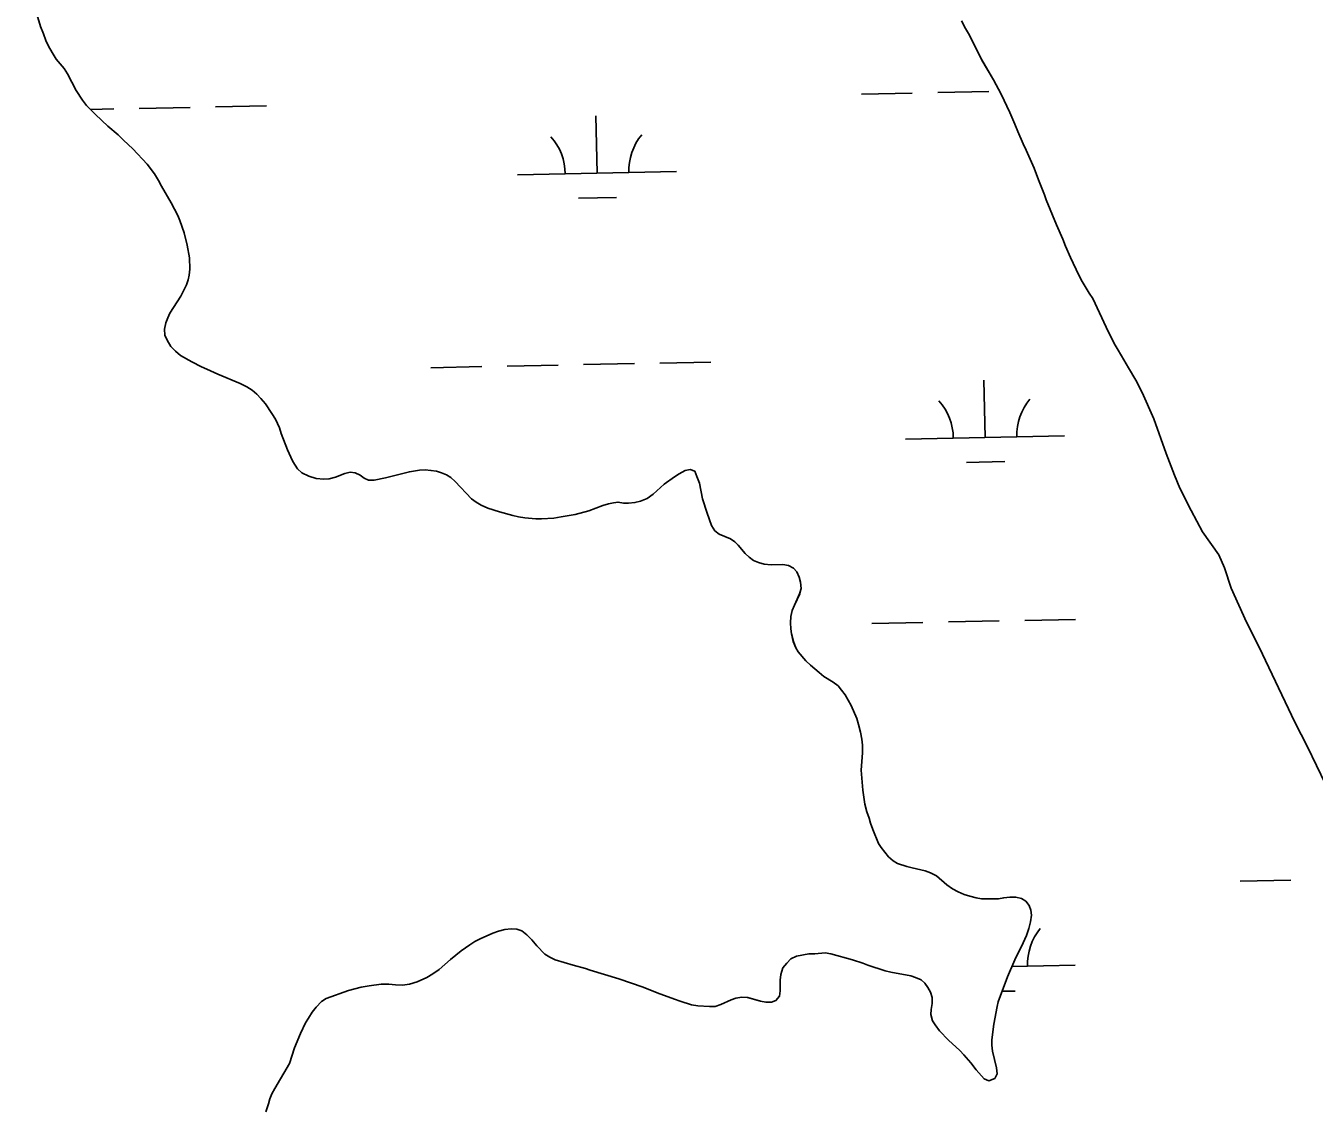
# Model space of a CAD drawing. Extents: x 3989314 to 4027622, y 243956 to 270014.
# Drawn here: x 4008372 to 4009181, y 262550 to 263228 of the extents above; entities that cross this region are included whole.
import ezdxf

# ---------------------------------------------------------------- set-up
doc = ezdxf.new("R2010")
doc.units = 0
doc.layers.add('V-RIVR-EDGE', color=7, linetype='Continuous')
doc.layers.add('V-WETL-SWMP', color=7, linetype='Continuous')

msp = doc.modelspace()

# ---------------------------------------------------------------- linework, layer by layer
at = {"layer": 'V-RIVR-EDGE'}
for points in [[(4008371.7, 263258.68), (4008381.04, 263227.57), (4008382.75, 263222.79), (4008384.32, 263218.66), (4008386.02, 263215.05), (4008388.24, 263211.06), (4008390.85, 263207.06), (4008395.79, 263201.01), (4008397.88, 263197.66), (4008403.36, 263187.35), (4008407.27, 263181.29), (4008409.88, 263177.94), (4008415.6, 263172.15), (4008423.26, 263164.95), (4008429.76, 263159.43), (4008433.14, 263156.08), (4008438.98, 263150.68), (4008447.96, 263141.04)], [(4009121.35, 262895.55), (4009111.06, 262910.1), (4009103.9, 262923.34), (4009096.87, 262937.48), (4009093.47, 262945.58), (4009088.25, 262959.35), (4009080.4, 262981.09), (4009073.09, 262997.55), (4009069.19, 263005.26), (4009064.51, 263012.97), (4009060.21, 263020.68), (4009057.35, 263025.17), (4009055.53, 263028.39), (4009050.45, 263038.54), (4009042.11, 263056.54), (4009039.77, 263060.01), (4009035.48, 263067.33), (4009033.4, 263071.19), (4009028.18, 263082.37), (4009025.05, 263089.45), (4009023.35, 263093.95), (4009019.31, 263102.82), (4009012.78, 263118.64), (4009011.74, 263121.73), (4009007.95, 263131.24), (4009005.2, 263138.58), (4009000.37, 263149.89), (4008998.42, 263153.75), (4008995.03, 263161.46), (4008993.2, 263166.22), (4008990.07, 263173.42), (4008984.59, 263184.99), (4008979.65, 263193.99), (4008972.5, 263206.45), (4008964.03, 263223.04), (4008962.08, 263226.25), (4008959.61, 263231)], [(4008447.96, 263141.04), (4008452.51, 263134.85), (4008455.12, 263130.73), (4008456.95, 263127.25), (4008463.08, 263116.81), (4008467.26, 263108.68), (4008468.57, 263105.59), (4008471.2, 263097.97), (4008473.18, 263090.22), (4008474.64, 263082.21), (4008474.81, 263075.11), (4008474.44, 263071.22), (4008473.81, 263068.25), (4008472.79, 263065.27), (4008469.08, 263058.01), (4008462.15, 263047.37), (4008460.88, 263044.52), (4008459.73, 263041.28), (4008458.84, 263037.4), (4008459.12, 263033.65), (4008460.56, 263030.55), (4008462.91, 263026.43), (4008465.77, 263023.47), (4008468.89, 263020.9), (4008476.02, 263016.8), (4008482.11, 263013.6), (4008485.48, 263012.19), (4008492.35, 263009), (4008506.35, 263003.25), (4008510.62, 263001.08), (4008513.87, 262999.02), (4008516.98, 262996.46), (4008519.45, 262993.88), (4008522.32, 262990.54), (4008526.36, 262984.48), (4008528.57, 262980.74), (4008531.06, 262975.46), (4008532.24, 262971.84), (4008536.17, 262961.52), (4008538.14, 262957), (4008539.58, 262954.16), (4008542.44, 262949.66), (4008545.17, 262947.08), (4008549.45, 262944.91), (4008554.24, 262943.51), (4008558.9, 262943.02), (4008562.39, 262943.29), (4008566.39, 262944.48), (4008572.07, 262946.58), (4008575.43, 262947.5), (4008578.66, 262947), (4008581.77, 262945.59), (4008584.24, 262943.8), (4008587.09, 262942.52), (4008590.58, 262942.54), (4008597.68, 262943.87), (4008612.79, 262947.83), (4008619.12, 262948.77), (4008622.61, 262948.91), (4008626.23, 262948.67), (4008629.73, 262948.05), (4008632.96, 262947.16), (4008636.08, 262945.75), (4008638.8, 262944.09), (4008641.53, 262941.64), (4008651.8, 262930.71), (4008654.66, 262928.65), (4008657.77, 262926.86), (4008661.92, 262924.94), (4008669.43, 262922.53), (4008677.71, 262920.24), (4008681.21, 262919.48), (4008685.35, 262918.86), (4008692.21, 262918.25), (4008695.7, 262918.27), (4008703.45, 262918.7), (4008708.1, 262919.37), (4008716.89, 262920.97), (4008725.41, 262923.21), (4008734.31, 262926.49), (4008737.8, 262927.54), (4008740.9, 262928.2), (4008743.87, 262928.73), (4008747.23, 262928.11), (4008750.47, 262928.12), (4008754.47, 262928.4), (4008757.96, 262929.2), (4008762.22, 262930.9), (4008765.95, 262933.77), (4008772.9, 262939.88), (4008779.21, 262944.57), (4008782.18, 262946.39), (4008786.04, 262948.48), (4008789.15, 262949.14), (4008791.99, 262948.12), (4008793.43, 262944.9), (4008795.01, 262940.51), (4008797, 262930.83), (4008799.76, 262921.79), (4008802.52, 262914.05), (4008804.73, 262910.7)], [(4008804.73, 262910.7), (4008807.33, 262908.51), (4008814.46, 262905.7), (4008817.18, 262903.78), (4008819.39, 262901.59), (4008823.69, 262896.44), (4008826.28, 262894.13), (4008829.01, 262892.08), (4008831.99, 262890.8), (4008835.75, 262889.65), (4008840.15, 262889.29), (4008847.38, 262889.46), (4008850.88, 262888.96), (4008853.99, 262887.29), (4008856.2, 262884.85), (4008857.64, 262881.49), (4008858.43, 262878.4), (4008858.84, 262874.52), (4008857.95, 262871.02), (4008854.63, 262863.89), (4008853.23, 262860.52), (4008852.34, 262856.9), (4008852.1, 262852.89), (4008852.38, 262849.14), (4008852.79, 262845.91), (4008853.98, 262841.14), (4008855.55, 262837.26), (4008857.11, 262834.56), (4008861.93, 262829.02), (4008864.66, 262826.32), (4008870.11, 262821.57), (4008873.1, 262819.26), (4008878.93, 262815.54), (4008882.05, 262813.23), (4008884.26, 262810.65), (4008886.47, 262807.69), (4008890.26, 262800.86), (4008893.79, 262792.73), (4008894.98, 262788.99), (4008896.17, 262784.21), (4008897.1, 262779.69), (4008897.5, 262775.94), (4008897.53, 262771.16), (4008896.68, 262760.29), (4008897.65, 262747.75), (4008898.99, 262738.97), (4008900.18, 262734.06), (4008901.62, 262730.19), (4008902.41, 262727.09), (4008903.86, 262722.96), (4008907.53, 262714.32), (4008909.09, 262711.74), (4008913.78, 262705.82), (4008916.76, 262703.38), (4008919.49, 262701.71), (4008925.31, 262699.8), (4008928.68, 262698.91), (4008936.71, 262697.15), (4008940.08, 262695.87), (4008943.83, 262693.95), (4008950.33, 262688.3), (4008953.96, 262685.73), (4008957.59, 262683.81), (4008961.35, 262682.28), (4008964.85, 262681.13), (4008968.86, 262680.12), (4008972.23, 262679.49), (4008975.72, 262679.38), (4008982.83, 262679.54), (4008986.19, 262680.21), (4008990.06, 262680.49), (4008993.81, 262680.51), (4008997.31, 262679.62), (4009000.03, 262678.08), (4009002.25, 262675.38), (4009003.17, 262672.28), (4009003.57, 262669.18), (4009003.08, 262665.04), (4009001.94, 262660.77), (4009000.41, 262656.49), (4008998.36, 262651.83), (4008993.25, 262641.2), (4008988.52, 262630.44), (4008982.65, 262614.77), (4008982.02, 262611.79), (4008980.01, 262600.66), (4008978.77, 262590.96), (4008978.79, 262587.46), (4008979.2, 262583.72), (4008981.58, 262573.39), (4008981.99, 262569.64), (4008980.58, 262566.53), (4008976.84, 262565.09), (4008973.86, 262566.49), (4008968.91, 262572.16), (4008965.53, 262576.41), (4008961.11, 262581.55), (4008958.64, 262584.13), (4008951.49, 262590.68), (4008945.77, 262596.47), (4008943.03, 262600.33)], [(4009188.34, 262751.51), (4009177.09, 262775.04), (4009169.15, 262790.55), (4009146.72, 262837.53), (4009138.78, 262853.19), (4009129.16, 262874.7), (4009124.97, 262887.38), (4009121.35, 262895.55)], [(4008943.03, 262600.33), (4008941.47, 262602.91), (4008940.29, 262606.91), (4008940.53, 262610.02), (4008941.15, 262613.77), (4008941.26, 262617.52), (4008940.08, 262620.75), (4008938.51, 262623.84), (4008936.56, 262626.55), (4008934.22, 262628.6), (4008930.72, 262630.14), (4008927.88, 262631.16), (4008915.19, 262633.42), (4008911.7, 262634.3), (4008900.82, 262637.74), (4008897.58, 262639.02), (4008891.1, 262641.18), (4008877.5, 262644.99), (4008873.88, 262645.48), (4008867.42, 262644.93), (4008863.67, 262644.91), (4008856.05, 262643.45), (4008852.44, 262641.75), (4008849.87, 262639.15), (4008847.43, 262636.04), (4008846.16, 262631.89), (4008845.79, 262628.4), (4008845.69, 262621.67), (4008845.19, 262618.31), (4008843.01, 262615.71), (4008840.17, 262614.66), (4008836.68, 262614.65), (4008833.31, 262615.14), (4008825.28, 262617.43), (4008821.53, 262617.67), (4008817.92, 262617), (4008814.82, 262616.08), (4008808.5, 262613.08), (4008804.88, 262611.89), (4008801.39, 262611.74), (4008793.89, 262612.22), (4008790.01, 262612.85), (4008782.89, 262615.14), (4008779.39, 262616.54), (4008768.51, 262620.36), (4008759.57, 262623.93), (4008744.28, 262629.29), (4008726.41, 262634.62), (4008723.43, 262635.64), (4008715.66, 262637.8), (4008704.27, 262641.23), (4008700.9, 262642.76), (4008697.91, 262644.82), (4008692.84, 262649.96), (4008689.59, 262653.82), (4008686.6, 262656.78), (4008683.36, 262659.35), (4008680.25, 262660.5), (4008676.75, 262660.74), (4008672.62, 262660.2), (4008668.74, 262659.27), (4008665.13, 262657.96), (4008657.13, 262654.43), (4008653.91, 262652.73), (4008650.69, 262650.64), (4008645.28, 262646.74), (4008638.58, 262641.27), (4008631.5, 262635.16), (4008627.38, 262632.29), (4008623.77, 262630.07), (4008617.58, 262627.33), (4008612.8, 262625.88), (4008608.41, 262625.34), (4008604.01, 262625.45), (4008599.88, 262625.81), (4008594.96, 262625.79), (4008587.47, 262624.84), (4008582.43, 262623.91), (4008574.43, 262621.8), (4008560.49, 262616.94), (4008557.52, 262614.98), (4008554.18, 262611.35), (4008551.74, 262608.36), (4008549.3, 262604.6), (4008547.51, 262601.48), (4008544.31, 262594.87), (4008540.48, 262585.93), (4008537.43, 262576.09), (4008528.2, 262560.27), (4008526.41, 262557.03), (4008525, 262553.79), (4008524.25, 262550.68), (4008522.59, 262545.76)]]:
    msp.add_lwpolyline(points, dxfattribs=at)
at = {"layer": 'V-WETL-SWMP'}
for p, q in [((4008896.75, 263185.08), (4008928.74, 263185.72)), ((4008944.74, 263186.04), (4008976.73, 263186.68)), ((4008442.93, 263176.04), (4008474.92, 263176.68)), ((4008490.92, 263177), (4008522.92, 263177.63)), ((4008412.36, 263175.43), (4008426.93, 263175.72)), ((4008730.64, 263135.33), (4008729.93, 263171.33)), ((4008680.65, 263134.34), (4008780.63, 263136.33)), ((4008718.95, 263119.67), (4008742.95, 263120.14)), ((4008674.2, 263014.11), (4008706.2, 263014.75)), ((4008722.19, 263015.07), (4008754.19, 263015.71)), ((4008770.18, 263016.03), (4008802.18, 263016.66)), ((4008626.21, 263013.16), (4008658.21, 263013.8)), ((4008974.47, 262969.35), (4008973.75, 263005.34)), ((4008924.48, 262968.35), (4009024.46, 262970.34)), ((4008962.78, 262953.68), (4008986.78, 262954.16)), ((4008903.38, 262852.47), (4008935.37, 262853.11)), ((4008951.37, 262853.43), (4008983.36, 262854.07)), ((4008999.36, 262854.39), (4009031.35, 262855.02)), ((4009134.65, 262690.55), (4009166.64, 262691.19)), ((4008991.37, 262636.94), (4009031.09, 262637.73)), ((4008985.13, 262621.38), (4008993.4, 262621.55))]:
    msp.add_line(p, q, dxfattribs=at)
for points in [[(4008545.17, 262947.08), (4008542.44, 262949.66), (4008539.58, 262954.16), (4008538.14, 262957), (4008536.18, 262961.52), (4008532.24, 262971.84), (4008531.06, 262975.46), (4008528.58, 262980.74), (4008526.36, 262984.48), (4008522.32, 262990.54), (4008519.46, 262993.88), (4008516.98, 262996.46), (4008513.87, 262999.03), (4008510.62, 263001.08), (4008506.35, 263003.25), (4008492.35, 263009), (4008485.48, 263012.19), (4008482.11, 263013.6), (4008476.02, 263016.8), (4008468.89, 263020.9), (4008465.77, 263023.47), (4008462.91, 263026.43), (4008460.56, 263030.55), (4008459.12, 263033.65), (4008458.84, 263037.4), (4008459.73, 263041.28), (4008460.88, 263044.52), (4008462.15, 263047.37), (4008469.08, 263058.01), (4008472.79, 263065.27), (4008473.81, 263068.25), (4008474.44, 263071.22), (4008474.81, 263075.1), (4008474.64, 263082.22), (4008473.18, 263090.22), (4008471.2, 263097.97), (4008468.57, 263105.59), (4008467.26, 263108.68), (4008463.08, 263116.81), (4008456.95, 263127.25), (4008455.12, 263130.73), (4008452.51, 263134.85), (4008447.96, 263141.03), (4008438.98, 263150.68), (4008433.14, 263156.08), (4008429.76, 263159.43), (4008423.26, 263164.95), (4008415.6, 263172.15), (4008409.88, 263177.94), (4008407.27, 263181.29), (4008403.36, 263187.35), (4008397.88, 263197.66), (4008395.79, 263201.01), (4008390.85, 263207.06), (4008388.24, 263211.06), (4008386.02, 263215.05), (4008384.32, 263218.66), (4008382.75, 263222.79), (4008381.04, 263227.57), (4008371.7, 263258.68)], [(4008959.61, 263231), (4008962.08, 263226.25), (4008964.03, 263223.04), (4008972.5, 263206.46), (4008979.65, 263193.99), (4008984.59, 263184.99), (4008990.07, 263173.42), (4008993.2, 263166.22), (4008995.03, 263161.46), (4008998.42, 263153.75), (4009000.37, 263149.89), (4009005.2, 263138.58), (4009007.95, 263131.24), (4009011.74, 263121.73), (4009012.78, 263118.64), (4009019.31, 263102.82), (4009023.35, 263093.95), (4009025.05, 263089.45), (4009028.18, 263082.37), (4009033.4, 263071.19), (4009035.48, 263067.33), (4009039.77, 263060.01), (4009042.11, 263056.54), (4009050.45, 263038.54), (4009055.53, 263028.39), (4009057.35, 263025.17), (4009060.21, 263020.68), (4009064.51, 263012.97), (4009069.19, 263005.26), (4009073.09, 262997.55), (4009080.4, 262981.09), (4009088.25, 262959.35), (4009093.47, 262945.58), (4009096.87, 262937.48), (4009103.9, 262923.34), (4009111.06, 262910.1), (4009121.35, 262895.55), (4009124.97, 262887.38), (4009129.16, 262874.7), (4009138.78, 262853.19), (4009146.72, 262837.53), (4009169.15, 262790.55), (4009177.08, 262775.03), (4009188.34, 262751.51)], [(4008897.53, 262771.16), (4008897.5, 262775.94), (4008897.1, 262779.69), (4008896.17, 262784.21), (4008894.98, 262788.98), (4008893.79, 262792.73), (4008890.26, 262800.86), (4008886.48, 262807.69), (4008884.26, 262810.65), (4008882.05, 262813.22), (4008878.93, 262815.54), (4008873.1, 262819.26), (4008870.11, 262821.57), (4008864.66, 262826.32), (4008861.93, 262829.02), (4008857.11, 262834.56), (4008855.55, 262837.26), (4008853.97, 262841.14), (4008852.79, 262845.91), (4008852.38, 262849.14), (4008852.1, 262852.89), (4008852.34, 262856.9), (4008853.23, 262860.53), (4008854.63, 262863.89), (4008857.96, 262871.02), (4008858.84, 262874.52), (4008858.43, 262878.4), (4008857.64, 262881.49), (4008856.2, 262884.85), (4008853.99, 262887.29), (4008850.88, 262888.96), (4008847.38, 262889.46), (4008840.15, 262889.29), (4008835.75, 262889.65), (4008831.99, 262890.8), (4008829.01, 262892.08), (4008826.28, 262894.13), (4008823.69, 262896.44), (4008819.39, 262901.59), (4008817.18, 262903.78), (4008814.46, 262905.7), (4008807.33, 262908.51), (4008804.73, 262910.7), (4008802.52, 262914.05), (4008799.76, 262921.79), (4008797, 262930.83), (4008795.01, 262940.51), (4008793.43, 262944.9), (4008792, 262948.12), (4008789.15, 262949.14), (4008786.04, 262948.48), (4008782.18, 262946.39), (4008779.21, 262944.57), (4008772.9, 262939.88), (4008765.95, 262933.77), (4008762.22, 262930.9), (4008757.96, 262929.2), (4008754.47, 262928.4), (4008750.47, 262928.12), (4008747.23, 262928.11), (4008743.87, 262928.73), (4008740.9, 262928.2), (4008737.8, 262927.54), (4008734.31, 262926.49), (4008725.41, 262923.21), (4008716.89, 262920.97), (4008708.1, 262919.37), (4008703.45, 262918.7), (4008695.7, 262918.27), (4008692.21, 262918.25), (4008685.35, 262918.86), (4008681.21, 262919.48), (4008677.71, 262920.24), (4008669.43, 262922.53), (4008661.92, 262924.94), (4008657.77, 262926.86), (4008654.66, 262928.65), (4008651.8, 262930.71), (4008641.53, 262941.64), (4008638.8, 262944.09), (4008636.08, 262945.75), (4008632.96, 262947.16), (4008629.73, 262948.05), (4008626.23, 262948.67), (4008622.61, 262948.91), (4008619.12, 262948.77), (4008612.79, 262947.83), (4008597.68, 262943.87), (4008590.58, 262942.54), (4008587.09, 262942.52), (4008584.24, 262943.8), (4008581.77, 262945.6), (4008578.66, 262947), (4008575.43, 262947.5), (4008572.07, 262946.58), (4008566.39, 262944.48), (4008562.39, 262943.29), (4008558.9, 262943.02), (4008554.24, 262943.51), (4008549.45, 262944.91), (4008545.17, 262947.08)], [(4008782.89, 262615.14), (4008790.01, 262612.85), (4008793.89, 262612.22), (4008801.4, 262611.74), (4008804.89, 262611.89), (4008808.5, 262613.07), (4008814.82, 262616.08), (4008817.92, 262617), (4008821.53, 262617.67), (4008825.29, 262617.43), (4008833.31, 262615.14), (4008836.68, 262614.65), (4008840.17, 262614.66), (4008843.01, 262615.71), (4008845.19, 262618.31), (4008845.69, 262621.67), (4008845.79, 262628.4), (4008846.16, 262631.89), (4008847.43, 262636.04), (4008849.87, 262639.15), (4008852.44, 262641.75), (4008856.05, 262643.45), (4008863.67, 262644.91), (4008867.42, 262644.93), (4008873.88, 262645.48), (4008877.5, 262644.99), (4008891.1, 262641.18), (4008897.58, 262639.01), (4008900.82, 262637.74), (4008911.7, 262634.3), (4008915.19, 262633.42), (4008927.87, 262631.16), (4008930.72, 262630.14), (4008934.22, 262628.6), (4008936.56, 262626.55), (4008938.52, 262623.84), (4008940.08, 262620.75), (4008941.26, 262617.52), (4008941.15, 262613.77), (4008940.53, 262610.02), (4008940.29, 262606.91), (4008941.47, 262602.91), (4008943.04, 262600.34), (4008945.77, 262596.47), (4008951.49, 262590.68), (4008958.64, 262584.13), (4008961.11, 262581.55), (4008965.53, 262576.41), (4008968.91, 262572.16), (4008973.86, 262566.49), (4008976.84, 262565.09), (4008980.58, 262566.53), (4008981.99, 262569.64), (4008981.58, 262573.39), (4008979.2, 262583.72), (4008978.79, 262587.47), (4008978.77, 262590.96), (4008980.01, 262600.66), (4008982.02, 262611.79), (4008982.65, 262614.77), (4008988.52, 262630.44), (4008993.25, 262641.2), (4008998.36, 262651.83), (4009000.41, 262656.49), (4009001.94, 262660.77), (4009003.08, 262665.04), (4009003.57, 262669.18), (4009003.17, 262672.28), (4009002.25, 262675.38), (4009000.03, 262678.08), (4008997.31, 262679.62), (4008993.81, 262680.51), (4008990.06, 262680.49), (4008986.19, 262680.21), (4008982.83, 262679.54), (4008975.72, 262679.38), (4008972.23, 262679.49), (4008968.86, 262680.12), (4008964.85, 262681.13), (4008961.35, 262682.28), (4008957.59, 262683.81), (4008953.96, 262685.73), (4008950.33, 262688.3), (4008943.83, 262693.95), (4008940.08, 262695.87), (4008936.71, 262697.15), (4008928.68, 262698.91), (4008925.31, 262699.8), (4008919.49, 262701.71), (4008916.76, 262703.38), (4008913.78, 262705.82), (4008909.09, 262711.74), (4008907.52, 262714.32), (4008903.86, 262722.96), (4008902.42, 262727.09), (4008901.62, 262730.19), (4008900.18, 262734.06), (4008898.99, 262738.97), (4008897.65, 262747.75), (4008896.68, 262760.29), (4008897.53, 262771.16)], [(4008522.59, 262545.76), (4008524.25, 262550.68), (4008525, 262553.79), (4008526.41, 262557.03), (4008528.2, 262560.27), (4008537.43, 262576.09), (4008540.48, 262585.93), (4008544.31, 262594.87), (4008547.51, 262601.48), (4008549.3, 262604.6), (4008551.74, 262608.36), (4008554.18, 262611.35), (4008557.52, 262614.98), (4008560.49, 262616.94), (4008574.43, 262621.8), (4008582.43, 262623.91), (4008587.47, 262624.84), (4008594.96, 262625.78), (4008599.88, 262625.81), (4008604.02, 262625.44), (4008608.41, 262625.34), (4008612.81, 262625.88), (4008617.58, 262627.33), (4008623.77, 262630.07), (4008627.38, 262632.29), (4008631.5, 262635.16), (4008638.58, 262641.27), (4008645.28, 262646.74), (4008650.69, 262650.64), (4008653.91, 262652.73), (4008657.13, 262654.43), (4008665.13, 262657.96), (4008668.74, 262659.27), (4008672.62, 262660.2), (4008676.75, 262660.74), (4008680.25, 262660.5), (4008683.35, 262659.35), (4008686.6, 262656.78), (4008689.59, 262653.82), (4008692.84, 262649.96), (4008697.91, 262644.82), (4008700.9, 262642.76), (4008704.27, 262641.23), (4008715.66, 262637.8), (4008723.43, 262635.64), (4008726.41, 262634.62), (4008744.28, 262629.29), (4008759.57, 262623.94), (4008768.51, 262620.36), (4008779.39, 262616.54), (4008782.89, 262615.14)]]:
    msp.add_lwpolyline(points, dxfattribs=at)
for centre, start, end in [((4008675.4, 263134.71), 0.36988, 41.91354), ((4008785.87, 263136.91), 140.36987, 181.91353), ((4008919.23, 262968.72), 0.36988, 41.91354), ((4009029.69, 262970.92), 140.36987, 181.91353), ((4009036.32, 262638.31), 140.36987, 181.91353)]:
    msp.add_arc(centre, 35.25, start, end, dxfattribs=at)

doc.saveas('drawing.dxf')
